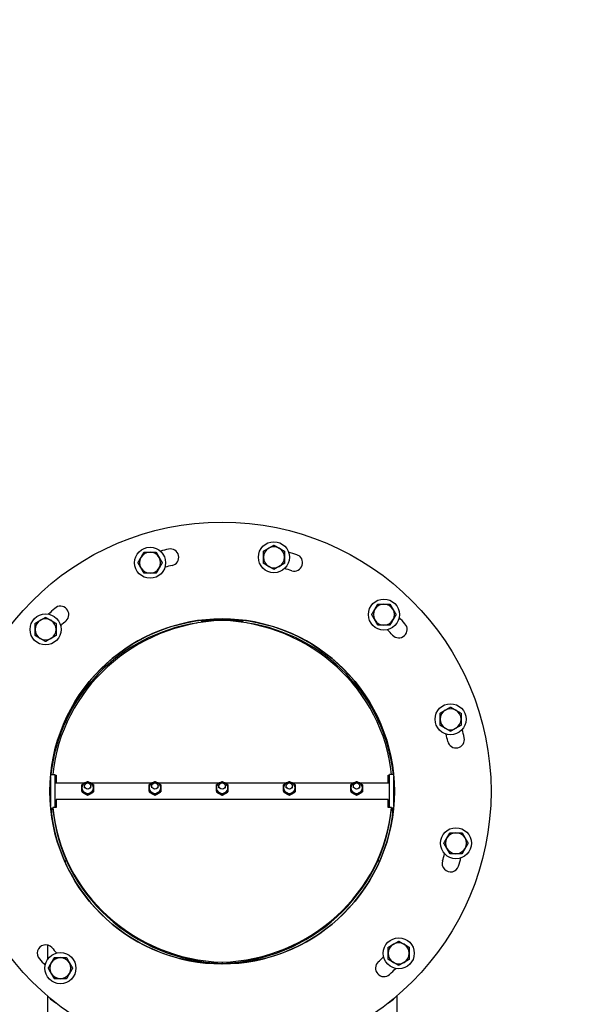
# Model space of a CAD drawing. Header units: inches. Extents: x 18 to 846, y -67 to 561.
# Tile 328 of 656: x 287 to 303, y 502 to 532. Entities that reach past the tile are written whole.
import ezdxf

# ---------------------------------------------------------------- set-up
doc = ezdxf.new("R2010")
doc.units = ezdxf.units.IN
doc.header["$LTSCALE"] = 24
doc.header["$MEASUREMENT"] = 0
doc.layers.add('Dimension (ANSI)', color=7, linetype='Continuous', lineweight=25)
doc.layers.add('Visible (ANSI)', color=7, linetype='Continuous', lineweight=30)
doc.styles.add('Note Text (ANSI)', font='tahoma.ttf')
doc.dimstyles.new('SB Fraction-16 (ANSI)', dxfattribs={"dimscale": 24, "dimtxt": 0.125, "dimasz": 0.098425, "dimexe": 0.125, "dimexo": 0.0625, "dimgap": 0.031496, "dimtad": 0, "dimtih": 1, "dimtoh": 1, "dimdec": 4, "dimrnd": 1e-08, "dimzin": 0, "dimdsep": 46, "dimlunit": 5, "dimtxsty": 'Note Text (ANSI)', "dimcen": 0.09, "dimdle": 0.393701, "dimclrd": 256, "dimclre": 256, "dimclrt": 256, "dimadec": 0, "dimazin": 3, "dimtfac": 0.96, "dimtofl": 0, "dimtmove": 0, "dimatfit": 3, "dimfxl": 1, "dimfrac": 2, "dimtolj": 1, "dimtzin": 12, "dimlwd": -1, "dimlwe": -1, "dimarcsym": 0})

# ---------------------------------------------------------------- blocks, each defined once
blk = doc.blocks.new('*D18')
at = {"layer": 'Defpoints', "color": 0, "transparency": 16777216}
for p in [(331.678, 544.007), (242.86, 406.007), (331.678, 406.007)]:
    blk.add_point(p, dxfattribs=at)
at = {"layer": 'Dimension (ANSI)', "transparency": 16777216}
for p, q in [((330.178, 544.007), (239.86, 544.007)), ((242.86, 541.645), (242.86, 486.331)), ((242.86, 408.369), (242.86, 481.682)), ((330.178, 406.007), (239.86, 406.007))]:
    blk.add_line(p, q, dxfattribs=at)
for points in [[(242.466, 541.645), (243.253, 541.645), (242.86, 544.007)], [(242.466, 408.369), (243.253, 408.369), (242.86, 406.007)]]:
    blk.add_solid(points, dxfattribs=at)
at = {"layer": 'Dimension (ANSI)', "transparency": 16777216, "insert": (239.783, 485.575), "char_height": 3, "attachment_point": 1, "style": 'Note Text (ANSI)'}
blk.add_mtext('\\A1;138', dxfattribs=at)

msp = doc.modelspace()

# ---------------------------------------------------------------- linework, layer by layer
at = {"layer": 'Visible (ANSI)'}
for p, q in [((287.59577, 509.18236), (287.60099, 509.18236)), ((287.60099, 509.24775), (287.60099, 508.36596)), ((287.60632, 509.30561), (287.72599, 509.30561)), ((287.72599, 509.30561), (287.72599, 508.32389)), ((287.72599, 509.28982), (287.76649, 509.28982)), ((287.76649, 509.25747), (287.72599, 509.25747)), ((287.76649, 509.28982), (287.76649, 509.05686)), ((297.64749, 509.05686), (297.64749, 509.28982)), ((297.64749, 509.28982), (297.68799, 509.28982)), ((297.68799, 509.25747), (297.64749, 509.25747)), ((297.68799, 508.32389), (297.68799, 509.30561)), ((297.80767, 509.30561), (297.68799, 509.30561)), ((297.81299, 508.36596), (297.81299, 509.24775)), ((297.81822, 509.18236), (297.81299, 509.18236)), ((287.72599, 509.05686), (288.62145, 509.05686)), ((288.61199, 508.91272), (288.61199, 508.96862)), ((288.79253, 509.05686), (290.62145, 509.05686)), ((288.80199, 508.91272), (288.80199, 508.96862)), ((290.61199, 508.91272), (290.61199, 508.96862)), ((290.79253, 509.05686), (292.62145, 509.05686)), ((290.80199, 508.91272), (290.80199, 508.96862)), ((292.61199, 508.91272), (292.61199, 508.96862)), ((292.79253, 509.05686), (294.62145, 509.05686)), ((292.80199, 508.91272), (292.80199, 508.96862)), ((294.61199, 508.91272), (294.61199, 508.96862)), ((294.79253, 509.05686), (296.62145, 509.05686)), ((294.80199, 508.91272), (294.80199, 508.96862)), ((296.61199, 508.91272), (296.61199, 508.96862)), ((296.79253, 509.05686), (297.68799, 509.05686)), ((296.80199, 508.91272), (296.80199, 508.96862)), ((287.72599, 508.55686), (287.76649, 508.55686)), ((297.64749, 508.56538), (287.76649, 508.56538)), ((287.76649, 508.56538), (287.76649, 508.32389)), ((288.53499, 508.81282), (288.53499, 508.79127)), ((288.70699, 508.7169), (288.70699, 508.69535)), ((288.87899, 508.81282), (288.87899, 508.79127)), ((290.53499, 508.81282), (290.53499, 508.79127)), ((290.70699, 508.7169), (290.70699, 508.69535)), ((290.87899, 508.81282), (290.87899, 508.79127)), ((292.53499, 508.81282), (292.53499, 508.79127)), ((292.70699, 508.7169), (292.70699, 508.69535)), ((292.87899, 508.81282), (292.87899, 508.79127)), ((294.53499, 508.81282), (294.53499, 508.79127)), ((294.70699, 508.7169), (294.70699, 508.69535)), ((294.87899, 508.81282), (294.87899, 508.79127)), ((296.53499, 508.81282), (296.53499, 508.79127)), ((296.70699, 508.7169), (296.70699, 508.69535)), ((296.87899, 508.81282), (296.87899, 508.79127)), ((297.64749, 508.32389), (297.64749, 508.56538)), ((297.64749, 508.55686), (297.68799, 508.55686)), ((287.59577, 508.43136), (287.60099, 508.43136)), ((287.60632, 508.30811), (287.6653, 508.30811)), ((287.6653, 508.32389), (287.6653, 508.29154)), ((287.76649, 508.32389), (287.6653, 508.32389)), ((297.74869, 508.32389), (297.64749, 508.32389)), ((297.74869, 508.29154), (297.74869, 508.32389)), ((297.80767, 508.30811), (297.74869, 508.30811)), ((297.81822, 508.43136), (297.81299, 508.43136)), ((287.50729, 504.23847), (287.50729, 503.80265)), ((292.70199, 503.68186), (292.70199, 503.6822)), ((292.70699, 503.72705), (292.70699, 503.6947)), ((292.71199, 503.6822), (292.71199, 503.68186)), ((287.50729, 502.72713), (287.50729, 498.95186)), ((297.90669, 502.72713), (297.90669, 498.95186))]:
    msp.add_line(p, q, dxfattribs=at)
for centre, radius in [((292.70699, 508.80686), 8), ((294.24752, 515.76332), 0.461), ((290.5629, 515.6016), 0.461), ((297.51936, 514.06106), 0.461), ((287.45278, 513.61923), 0.461), ((292.70699, 508.80686), 5.125), ((299.50173, 510.95095), 0.461), ((299.66346, 507.26632), 0.461), ((297.9612, 503.99448), 0.461), ((287.89462, 503.55265), 0.461)]:
    msp.add_circle(centre, radius, dxfattribs=at)
for centre, radius, start, end in [((290.5629, 515.6016), 0.3125, 90, 150), ((290.5629, 515.6016), 0.3125, 30, 90), ((292.70699, 508.80686), 7.375, 102.486826, 104.451374), ((291.16646, 515.76332), 0.25, 282.486826, 102.486826), ((294.24752, 515.76332), 0.3125, 120, 180), ((294.24752, 515.76332), 0.3125, 60, 120), ((294.24752, 515.76332), 0.3125, 0, 60), ((292.70699, 508.80686), 7.375, 72.486826, 74.451374), ((290.5629, 515.6016), 0.3125, 150, 210), ((290.5629, 515.6016), 0.3125, 330, 30), ((294.24752, 515.76332), 0.3125, 180, 240), ((294.24752, 515.76332), 0.3125, 300, 0), ((294.85108, 515.6016), 0.25, 252.486826, 72.486826), ((290.5629, 515.6016), 0.3125, 210, 270), ((290.5629, 515.6016), 0.3125, 270, 330), ((292.70699, 508.80686), 6.875, 102.486826, 104.341962), ((294.24752, 515.76332), 0.3125, 240, 300), ((292.70699, 508.80686), 6.875, 72.486826, 74.341962), ((292.70699, 508.80686), 7.375, 132.486826, 134.451374), ((287.89462, 514.06106), 0.25, 312.486826, 132.486826), ((297.51936, 514.06106), 0.3125, 150, 210), ((297.51936, 514.06106), 0.3125, 90, 150), ((297.51936, 514.06106), 0.3125, 30, 90), ((297.51936, 514.06106), 0.3125, 330, 30), ((287.45278, 513.61923), 0.3125, 120, 180), ((287.45278, 513.61923), 0.3125, 60, 120), ((287.45278, 513.61923), 0.3125, 0, 60), ((292.70699, 508.80686), 6.875, 132.486826, 134.341962), ((297.51936, 514.06106), 0.3125, 210, 270), ((297.51936, 514.06106), 0.3125, 270, 330), ((292.70699, 508.80686), 7.375, 42.486826, 44.451374), ((287.45278, 513.61923), 0.3125, 180, 240), ((287.45278, 513.61923), 0.3125, 300, 0), ((292.70699, 508.80686), 6.875, 42.486826, 44.341962), ((297.9612, 513.61923), 0.25, 222.486826, 42.486826), ((287.45278, 513.61923), 0.3125, 240, 300), ((299.50173, 510.95095), 0.3125, 120, 180), ((299.50173, 510.95095), 0.3125, 60, 120), ((299.50173, 510.95095), 0.3125, 0, 60), ((299.50173, 510.95095), 0.3125, 180, 240), ((299.50173, 510.95095), 0.3125, 300, 0), ((299.50173, 510.95095), 0.3125, 240, 300), ((292.70699, 508.80686), 7.375, 12.486826, 14.451374), ((292.70699, 508.80686), 6.875, 12.486826, 14.341962), ((299.66346, 510.34739), 0.25, 192.486826, 12.486826), ((299.66346, 507.26632), 0.3125, 150, 210), ((299.66346, 507.26632), 0.3125, 90, 150), ((299.66346, 507.26632), 0.3125, 30, 90), ((299.66346, 507.26632), 0.3125, 330, 30), ((299.66346, 507.26632), 0.3125, 210, 270), ((299.66346, 507.26632), 0.3125, 270, 330), ((292.70699, 508.80686), 6.875, 342.486826, 344.341962), ((292.70699, 508.80686), 7.375, 342.486826, 344.451374), ((299.50173, 506.66277), 0.25, 162.486826, 342.486826), ((287.45278, 503.99448), 0.25, 42.486826, 222.486826), ((292.70699, 508.80686), 6.875, 222.486826, 224.341962), ((297.9612, 503.99448), 0.3125, 120, 180), ((297.9612, 503.99448), 0.3125, 60, 120), ((297.9612, 503.99448), 0.3125, 0, 60), ((292.70699, 508.80686), 6.875, 312.486826, 314.341962), ((297.9612, 503.99448), 0.3125, 180, 240), ((297.9612, 503.99448), 0.3125, 300, 0), ((292.70699, 508.80686), 7.375, 222.486826, 224.451374), ((287.89462, 503.55265), 0.3125, 150, 210), ((287.89462, 503.55265), 0.3125, 90, 150), ((287.89462, 503.55265), 0.3125, 30, 90), ((287.89462, 503.55265), 0.3125, 330, 30), ((297.51936, 503.55265), 0.25, 132.486826, 312.486826), ((297.9612, 503.99448), 0.3125, 240, 300), ((287.89462, 503.55265), 0.3125, 210, 270), ((287.89462, 503.55265), 0.3125, 270, 330), ((292.70699, 508.80686), 7.375, 312.486826, 314.451374)]:
    msp.add_arc(centre, radius, start, end, dxfattribs=at)
for centre, major_axis, ratio, start_param, end_param in [((292.70699, 508.80686), (-5.125, 0), 0.99993305, 3.23907054, 6.18570742), ((292.90419, 508.80686), (-5.2627, 0), 0.96592583, 4.74986825, 6.18491324), ((292.5098, 508.80686), (5.2627, 0), 0.96592583, 0.09827207, 1.53331706), ((292.70699, 508.74904), (5.125, 0), 0.99770102, 1.71774926, 3.03252708), ((292.70699, 508.74904), (5.125, 0), 0.99770102, 0.10906558, 1.42384339), ((292.70699, 508.80686), (-5.125, 0), 0.99993305, 6.19705041, 6.20984638), ((292.70699, 508.74904), (5.125, 0), 0.99770102, 3.05545776, 3.05674561), ((292.70699, 508.80686), (5.125, 0), 0.99993305, 0.07333892, 0.08613489), ((292.70699, 508.74904), (5.125, 0), 0.99770102, 0.08484705, 0.08613489), ((288.70699, 508.91272), (-0.172, 0), 0.96592583, 5.23598776, 6.28318531), ((288.70699, 508.91272), (-0.172, 0), 0.96592583, 0, 1.04719755), ((288.70699, 508.91272), (-0.172, 0), 0.96592583, 4.1887902, 5.23598776), ((288.70699, 508.91272), (0.172, 0), 0.96592583, 0, 1.04719755), ((288.70699, 508.91272), (0.172, 0), 0.96592583, 5.23598776, 6.28318531), ((290.70699, 508.91272), (-0.172, 0), 0.96592583, 5.23598776, 6.28318531), ((290.70699, 508.91272), (-0.172, 0), 0.96592583, 0, 1.04719755), ((290.70699, 508.91272), (-0.172, 0), 0.96592583, 4.1887902, 5.23598776), ((290.70699, 508.91272), (0.172, 0), 0.96592583, 0, 1.04719755), ((290.70699, 508.91272), (0.172, 0), 0.96592583, 5.23598776, 6.28318531), ((292.70699, 508.91272), (-0.172, 0), 0.96592583, 5.23598776, 6.28318531), ((292.70699, 508.91272), (-0.172, 0), 0.96592583, 0, 1.04719755), ((292.70699, 508.91272), (-0.172, 0), 0.96592583, 4.1887902, 5.23598776), ((292.70699, 508.91272), (0.172, 0), 0.96592583, 0, 1.04719755), ((292.70699, 508.91272), (0.172, 0), 0.96592583, 5.23598776, 6.28318531), ((294.70699, 508.91272), (-0.172, 0), 0.96592583, 5.23598776, 6.28318531), ((294.70699, 508.91272), (-0.172, 0), 0.96592583, 0, 1.04719755), ((294.70699, 508.91272), (-0.172, 0), 0.96592583, 4.1887902, 5.23598776), ((294.70699, 508.91272), (0.172, 0), 0.96592583, 0, 1.04719755), ((294.70699, 508.91272), (0.172, 0), 0.96592583, 5.23598776, 6.28318531), ((296.70699, 508.91272), (-0.172, 0), 0.96592583, 5.23598776, 6.28318531), ((296.70699, 508.91272), (-0.172, 0), 0.96592583, 0, 1.04719755), ((296.70699, 508.91272), (-0.172, 0), 0.96592583, 4.1887902, 5.23598776), ((296.70699, 508.91272), (0.172, 0), 0.96592583, 0, 1.04719755), ((296.70699, 508.91272), (0.172, 0), 0.96592583, 5.23598776, 6.28318531), ((288.70699, 508.91272), (0.172, 0), 0.96592583, 4.1887902, 5.23598776), ((290.70699, 508.91272), (0.172, 0), 0.96592583, 4.1887902, 5.23598776), ((292.70699, 508.91272), (0.172, 0), 0.96592583, 4.1887902, 5.23598776), ((294.70699, 508.91272), (0.172, 0), 0.96592583, 4.1887902, 5.23598776), ((296.70699, 508.91272), (0.172, 0), 0.96592583, 4.1887902, 5.23598776), ((292.70699, 508.80686), (-5.125, 0), 0.99993305, 0.07333892, 0.08613489), ((292.70699, 508.80686), (-5.125, 0), 0.99993305, 0.09747789, 1.56982072), ((292.70699, 507.61983), (-5.125, 0), 0.84446965, 6.12347391, 6.15727519), ((292.70699, 507.61983), (5.125, 0), 0.84446965, 2.98188126, 3.01568253), ((292.90419, 508.80686), (-5.2627, 0), 0.96592583, 0.09515186, 1.53331706), ((292.90419, 508.7745), (-5.2627, 0), 0.96592583, 0.09515186, 1.53331706), ((292.5098, 508.80686), (5.2627, 0), 0.96592583, 4.74986825, 6.18803345), ((292.5098, 508.7745), (5.2627, 0), 0.96592583, 4.74986825, 6.18803345), ((292.70699, 508.80686), (5.125, 0), 0.99993305, 4.71336459, 6.18570742), ((292.70699, 507.61983), (-5.125, 0), 0.84446965, 3.26750278, 3.30130405), ((292.70699, 507.61983), (5.125, 0), 0.84446965, 0.12591012, 0.1597114), ((292.70699, 508.80686), (5.125, 0), 0.99993305, 6.19705041, 6.20984638), ((292.70699, 505.53932), (-5.125, 0), 0.56153806, 5.84319943, 5.86258091), ((292.70699, 505.53932), (5.125, 0), 0.56153806, 2.70160678, 2.72098825), ((292.70699, 505.53932), (-5.125, 0), 0.56153806, 3.56219705, 3.58157853), ((292.70699, 505.53932), (5.125, 0), 0.56153806, 0.4206044, 0.43998588), ((292.70699, 502.83017), (5.125, 0), 0.19311493, 1.74868991, 1.7834114), ((292.70699, 502.82903), (-5.125, 0), 0.19289574, 4.88843461, 4.9232623), ((292.70699, 502.82903), (-5.125, 0), 0.19289574, 4.50151566, 4.53634335), ((292.70699, 502.83017), (5.125, 0), 0.19311493, 1.35818126, 1.39290274), ((292.70699, 502.82903), (5.1997, 0), 0.19289574, 3.29603561, 3.45345942), ((292.70699, 502.83017), (-5.1997, 0), 0.19311493, 0.15749992, 0.30919519), ((292.70699, 502.82903), (5.1997, 0), 0.19289574, 5.97131854, 6.12874235), ((292.70699, 502.83017), (-5.1997, 0), 0.19311493, 2.83239747, 2.98409273)]:
    msp.add_ellipse(centre, major_axis=major_axis, ratio=ratio, start_param=start_param, end_param=end_param, dxfattribs=at)
for centre in [(288.70699, 508.96862), (290.70699, 508.96862), (292.70699, 508.96862), (294.70699, 508.96862), (296.70699, 508.96862)]:
    msp.add_ellipse(centre, major_axis=(0.095, 0), ratio=0.96592583, dxfattribs=at)
for points in [[(290.29227, 515.75785), (290.33413, 515.83036), (290.38248, 515.9141)], [(290.38248, 515.9141), (290.47917, 515.9141), (290.5629, 515.9141)], [(290.5629, 515.9141), (290.64663, 515.9141), (290.74332, 515.9141)], [(290.74332, 515.9141), (290.79167, 515.83036), (290.83353, 515.75785)], [(293.93502, 515.94374), (294.01876, 515.99209), (294.09127, 516.03395)], [(293.93502, 515.76332), (293.93502, 515.84705), (293.93502, 515.94374)], [(294.09127, 516.03395), (294.16379, 516.07582), (294.24752, 516.12416)], [(294.24752, 516.12416), (294.33126, 516.07582), (294.40377, 516.03395)], [(294.40377, 516.03395), (294.47629, 515.99209), (294.56002, 515.94374)], [(294.56002, 515.94374), (294.56002, 515.84705), (294.56002, 515.76332)], [(290.20206, 515.6016), (290.2504, 515.68533), (290.29227, 515.75785)], [(290.29227, 515.44535), (290.2504, 515.51786), (290.20206, 515.6016)], [(290.83353, 515.75785), (290.8754, 515.68533), (290.92374, 515.6016)], [(290.92374, 515.6016), (290.8754, 515.51786), (290.83353, 515.44535)], [(293.93502, 515.5829), (293.93502, 515.67959), (293.93502, 515.76332)], [(294.09127, 515.49269), (294.01876, 515.53455), (293.93502, 515.5829)], [(294.56002, 515.5829), (294.47629, 515.53455), (294.40377, 515.49269)], [(294.56002, 515.76332), (294.56002, 515.67959), (294.56002, 515.5829)], [(290.38248, 515.2891), (290.33413, 515.37283), (290.29227, 515.44535)], [(290.5629, 515.2891), (290.47917, 515.2891), (290.38248, 515.2891)], [(290.74332, 515.2891), (290.64663, 515.2891), (290.5629, 515.2891)], [(290.83353, 515.44535), (290.79167, 515.37283), (290.74332, 515.2891)], [(294.24752, 515.40248), (294.16379, 515.45082), (294.09127, 515.49269)], [(294.40377, 515.49269), (294.33126, 515.45082), (294.24752, 515.40248)], [(297.15852, 514.06106), (297.20686, 514.1448), (297.24873, 514.21731)], [(297.24873, 514.21731), (297.2906, 514.28983), (297.33894, 514.37356)], [(297.33894, 514.37356), (297.43563, 514.37356), (297.51936, 514.37356)], [(297.51936, 514.37356), (297.6031, 514.37356), (297.69979, 514.37356)], [(297.69979, 514.37356), (297.74813, 514.28983), (297.79, 514.21731)], [(297.79, 514.21731), (297.83186, 514.1448), (297.88021, 514.06106)], [(287.14028, 513.79965), (287.22402, 513.84799), (287.29653, 513.88986)], [(287.29653, 513.88986), (287.36905, 513.93173), (287.45278, 513.98007)], [(287.45278, 513.98007), (287.53652, 513.93173), (287.60903, 513.88986)], [(287.60903, 513.88986), (287.68155, 513.84799), (287.76528, 513.79965)], [(297.24873, 513.90481), (297.20686, 513.97733), (297.15852, 514.06106)], [(297.33894, 513.74856), (297.2906, 513.8323), (297.24873, 513.90481)], [(297.79, 513.90481), (297.74813, 513.8323), (297.69979, 513.74856)], [(297.88021, 514.06106), (297.83186, 513.97733), (297.79, 513.90481)], [(287.14028, 513.61923), (287.14028, 513.70296), (287.14028, 513.79965)], [(287.14028, 513.43881), (287.14028, 513.53549), (287.14028, 513.61923)], [(287.76528, 513.79965), (287.76528, 513.70296), (287.76528, 513.61923)], [(287.76528, 513.61923), (287.76528, 513.53549), (287.76528, 513.43881)], [(297.51936, 513.74856), (297.43563, 513.74856), (297.33894, 513.74856)], [(297.69979, 513.74856), (297.6031, 513.74856), (297.51936, 513.74856)], [(287.29653, 513.3486), (287.22402, 513.39046), (287.14028, 513.43881)], [(287.45278, 513.25839), (287.36905, 513.30673), (287.29653, 513.3486)], [(287.60903, 513.3486), (287.53652, 513.30673), (287.45278, 513.25839)], [(287.76528, 513.43881), (287.68155, 513.39046), (287.60903, 513.3486)], [(299.18923, 511.13137), (299.27297, 511.17971), (299.34548, 511.22158)], [(299.34548, 511.22158), (299.418, 511.26345), (299.50173, 511.31179)], [(299.50173, 511.31179), (299.58547, 511.26345), (299.65798, 511.22158)], [(299.65798, 511.22158), (299.7305, 511.17971), (299.81423, 511.13137)], [(299.18923, 510.95095), (299.18923, 511.03468), (299.18923, 511.13137)], [(299.18923, 510.77053), (299.18923, 510.86721), (299.18923, 510.95095)], [(299.81423, 511.13137), (299.81423, 511.03468), (299.81423, 510.95095)], [(299.81423, 510.95095), (299.81423, 510.86721), (299.81423, 510.77053)], [(299.34548, 510.68032), (299.27297, 510.72218), (299.18923, 510.77053)], [(299.50173, 510.5901), (299.418, 510.63845), (299.34548, 510.68032)], [(299.65798, 510.68032), (299.58547, 510.63845), (299.50173, 510.5901)], [(299.81423, 510.77053), (299.7305, 510.72218), (299.65798, 510.68032)], [(288.53499, 509.00466), (288.58108, 509.03434), (288.62099, 509.0566)], [(288.53499, 508.91272), (288.53499, 508.95724), (288.53499, 509.00466)], [(288.53499, 508.81282), (288.53499, 508.8682), (288.53499, 508.91272)], [(288.62099, 509.0566), (288.6609, 509.07886), (288.70699, 509.10058)], [(288.70699, 509.10058), (288.75308, 509.07886), (288.79299, 509.0566)], [(288.79299, 509.0566), (288.8329, 509.03434), (288.87899, 509.00466)], [(288.87899, 509.00466), (288.87899, 508.95724), (288.87899, 508.91272)], [(288.87899, 508.91272), (288.87899, 508.8682), (288.87899, 508.81282)], [(290.53499, 509.00466), (290.58108, 509.03434), (290.62099, 509.0566)], [(290.53499, 508.91272), (290.53499, 508.95724), (290.53499, 509.00466)], [(290.53499, 508.81282), (290.53499, 508.8682), (290.53499, 508.91272)], [(290.62099, 509.0566), (290.6609, 509.07886), (290.70699, 509.10058)], [(290.70699, 509.10058), (290.75308, 509.07886), (290.79299, 509.0566)], [(290.79299, 509.0566), (290.8329, 509.03434), (290.87899, 509.00466)], [(290.87899, 509.00466), (290.87899, 508.95724), (290.87899, 508.91272)], [(290.87899, 508.91272), (290.87899, 508.8682), (290.87899, 508.81282)], [(292.53499, 509.00466), (292.58108, 509.03434), (292.62099, 509.0566)], [(292.53499, 508.91272), (292.53499, 508.95724), (292.53499, 509.00466)], [(292.53499, 508.81282), (292.53499, 508.8682), (292.53499, 508.91272)], [(292.62099, 509.0566), (292.6609, 509.07886), (292.70699, 509.10058)], [(292.70699, 509.10058), (292.75308, 509.07886), (292.79299, 509.0566)], [(292.79299, 509.0566), (292.8329, 509.03434), (292.87899, 509.00466)], [(292.87899, 509.00466), (292.87899, 508.95724), (292.87899, 508.91272)], [(292.87899, 508.91272), (292.87899, 508.8682), (292.87899, 508.81282)], [(294.53499, 509.00466), (294.58108, 509.03434), (294.62099, 509.0566)], [(294.53499, 508.91272), (294.53499, 508.95724), (294.53499, 509.00466)], [(294.53499, 508.81282), (294.53499, 508.8682), (294.53499, 508.91272)], [(294.62099, 509.0566), (294.6609, 509.07886), (294.70699, 509.10058)], [(294.70699, 509.10058), (294.75308, 509.07886), (294.79299, 509.0566)], [(294.79299, 509.0566), (294.8329, 509.03434), (294.87899, 509.00466)], [(294.87899, 509.00466), (294.87899, 508.95724), (294.87899, 508.91272)], [(294.87899, 508.91272), (294.87899, 508.8682), (294.87899, 508.81282)], [(296.53499, 509.00466), (296.58108, 509.03434), (296.62099, 509.0566)], [(296.53499, 508.91272), (296.53499, 508.95724), (296.53499, 509.00466)], [(296.53499, 508.81282), (296.53499, 508.8682), (296.53499, 508.91272)], [(296.62099, 509.0566), (296.6609, 509.07886), (296.70699, 509.10058)], [(296.70699, 509.10058), (296.75308, 509.07886), (296.79299, 509.0566)], [(296.79299, 509.0566), (296.8329, 509.03434), (296.87899, 509.00466)], [(296.87899, 509.00466), (296.87899, 508.95724), (296.87899, 508.91272)], [(296.87899, 508.91272), (296.87899, 508.8682), (296.87899, 508.81282)], [(288.62099, 508.76884), (288.58108, 508.7911), (288.53499, 508.81282)], [(288.53499, 508.79127), (288.58108, 508.76159), (288.62099, 508.73933)], [(288.70699, 508.7169), (288.6609, 508.74658), (288.62099, 508.76884)], [(288.62099, 508.73933), (288.6609, 508.71707), (288.70699, 508.69535)], [(288.79299, 508.76884), (288.75308, 508.74658), (288.70699, 508.7169)], [(288.70699, 508.69535), (288.75308, 508.71707), (288.79299, 508.73933)], [(288.87899, 508.81282), (288.8329, 508.7911), (288.79299, 508.76884)], [(288.79299, 508.73933), (288.8329, 508.76159), (288.87899, 508.79127)], [(290.62099, 508.76884), (290.58108, 508.7911), (290.53499, 508.81282)], [(290.53499, 508.79127), (290.58108, 508.76159), (290.62099, 508.73933)], [(290.70699, 508.7169), (290.6609, 508.74658), (290.62099, 508.76884)], [(290.62099, 508.73933), (290.6609, 508.71707), (290.70699, 508.69535)], [(290.79299, 508.76884), (290.75308, 508.74658), (290.70699, 508.7169)], [(290.70699, 508.69535), (290.75308, 508.71707), (290.79299, 508.73933)], [(290.87899, 508.81282), (290.8329, 508.7911), (290.79299, 508.76884)], [(290.79299, 508.73933), (290.8329, 508.76159), (290.87899, 508.79127)], [(292.62099, 508.76884), (292.58108, 508.7911), (292.53499, 508.81282)], [(292.53499, 508.79127), (292.58108, 508.76159), (292.62099, 508.73933)], [(292.70699, 508.7169), (292.6609, 508.74658), (292.62099, 508.76884)], [(292.62099, 508.73933), (292.6609, 508.71707), (292.70699, 508.69535)], [(292.79299, 508.76884), (292.75308, 508.74658), (292.70699, 508.7169)], [(292.70699, 508.69535), (292.75308, 508.71707), (292.79299, 508.73933)], [(292.87899, 508.81282), (292.8329, 508.7911), (292.79299, 508.76884)], [(292.79299, 508.73933), (292.8329, 508.76159), (292.87899, 508.79127)], [(294.62099, 508.76884), (294.58108, 508.7911), (294.53499, 508.81282)], [(294.53499, 508.79127), (294.58108, 508.76159), (294.62099, 508.73933)], [(294.70699, 508.7169), (294.6609, 508.74658), (294.62099, 508.76884)], [(294.62099, 508.73933), (294.6609, 508.71707), (294.70699, 508.69535)], [(294.79299, 508.76884), (294.75308, 508.74658), (294.70699, 508.7169)], [(294.70699, 508.69535), (294.75308, 508.71707), (294.79299, 508.73933)], [(294.87899, 508.81282), (294.8329, 508.7911), (294.79299, 508.76884)], [(294.79299, 508.73933), (294.8329, 508.76159), (294.87899, 508.79127)], [(296.62099, 508.76884), (296.58108, 508.7911), (296.53499, 508.81282)], [(296.53499, 508.79127), (296.58108, 508.76159), (296.62099, 508.73933)], [(296.70699, 508.7169), (296.6609, 508.74658), (296.62099, 508.76884)], [(296.62099, 508.73933), (296.6609, 508.71707), (296.70699, 508.69535)], [(296.79299, 508.76884), (296.75308, 508.74658), (296.70699, 508.7169)], [(296.70699, 508.69535), (296.75308, 508.71707), (296.79299, 508.73933)], [(296.87899, 508.81282), (296.8329, 508.7911), (296.79299, 508.76884)], [(296.79299, 508.73933), (296.8329, 508.76159), (296.87899, 508.79127)], [(299.30261, 507.26632), (299.35096, 507.35006), (299.39282, 507.42257)], [(299.39282, 507.42257), (299.43469, 507.49509), (299.48303, 507.57882)], [(299.48303, 507.57882), (299.57972, 507.57882), (299.66346, 507.57882)], [(299.66346, 507.57882), (299.74719, 507.57882), (299.84388, 507.57882)], [(299.84388, 507.57882), (299.89222, 507.49509), (299.93409, 507.42257)], [(299.93409, 507.42257), (299.97596, 507.35006), (300.0243, 507.26632)], [(299.39282, 507.11007), (299.35096, 507.18259), (299.30261, 507.26632)], [(299.48303, 506.95382), (299.43469, 507.03756), (299.39282, 507.11007)], [(299.93409, 507.11007), (299.89222, 507.03756), (299.84388, 506.95382)], [(300.0243, 507.26632), (299.97596, 507.18259), (299.93409, 507.11007)], [(299.66346, 506.95382), (299.57972, 506.95382), (299.48303, 506.95382)], [(299.84388, 506.95382), (299.74719, 506.95382), (299.66346, 506.95382)], [(297.6487, 504.17491), (297.73243, 504.22325), (297.80495, 504.26512)], [(297.6487, 503.99448), (297.6487, 504.07822), (297.6487, 504.17491)], [(297.80495, 504.26512), (297.87747, 504.30698), (297.9612, 504.35533)], [(297.9612, 504.35533), (298.04493, 504.30698), (298.11745, 504.26512)], [(298.11745, 504.26512), (298.18997, 504.22325), (298.2737, 504.17491)], [(298.2737, 504.17491), (298.2737, 504.07822), (298.2737, 503.99448)], [(297.6487, 503.81406), (297.6487, 503.91075), (297.6487, 503.99448)], [(298.2737, 503.99448), (298.2737, 503.91075), (298.2737, 503.81406)], [(287.53378, 503.55265), (287.58212, 503.63638), (287.62399, 503.7089)], [(287.62399, 503.7089), (287.66585, 503.78141), (287.7142, 503.86515)], [(287.7142, 503.86515), (287.81089, 503.86515), (287.89462, 503.86515)], [(287.89462, 503.86515), (287.97835, 503.86515), (288.07504, 503.86515)], [(288.07504, 503.86515), (288.12339, 503.78141), (288.16525, 503.7089)], [(288.16525, 503.7089), (288.20712, 503.63638), (288.25546, 503.55265)], [(297.80495, 503.72385), (297.73243, 503.76572), (297.6487, 503.81406)], [(297.9612, 503.63364), (297.87747, 503.68198), (297.80495, 503.72385)], [(298.11745, 503.72385), (298.04493, 503.68198), (297.9612, 503.63364)], [(298.2737, 503.81406), (298.18997, 503.76572), (298.11745, 503.72385)], [(287.62399, 503.3964), (287.58212, 503.46891), (287.53378, 503.55265)], [(287.7142, 503.24015), (287.66585, 503.32388), (287.62399, 503.3964)], [(288.16525, 503.3964), (288.12339, 503.32388), (288.07504, 503.24015)], [(288.25546, 503.55265), (288.20712, 503.46891), (288.16525, 503.3964)], [(287.89462, 503.24015), (287.81089, 503.24015), (287.7142, 503.24015)], [(288.07504, 503.24015), (287.97835, 503.24015), (287.89462, 503.24015)]]:
    msp.add_rational_spline(points, [1, 1.0379548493, 1], degree=2, dxfattribs=at)
msp.add_open_spline([(293.33199, 513.87035), (293.33199, 513.8699), (293.32823, 513.8699), (293.31241, 513.87087), (293.30035, 513.87185), (293.26845, 513.87457), (293.2486, 513.87632), (293.20273, 513.8802), (293.17671, 513.88232), (293.12126, 513.88648), (293.08993, 513.88866), (293.02169, 513.89279), (292.98478, 513.89472), (292.90779, 513.89795), (292.86764, 513.89924), (292.78688, 513.90096), (292.74627, 513.90138), (292.66771, 513.90138), (292.62711, 513.90096), (292.54634, 513.89924), (292.50619, 513.89795), (292.4292, 513.89472), (292.3923, 513.89279), (292.32406, 513.88866), (292.29273, 513.88648), (292.23727, 513.88232), (292.21126, 513.8802), (292.16538, 513.87632), (292.14553, 513.87457), (292.11364, 513.87185), (292.10158, 513.87087), (292.08575, 513.8699), (292.08199, 513.8699), (292.08199, 513.87081), (292.08576, 513.87175), (292.1016, 513.87459), (292.11367, 513.8765), (292.14558, 513.881), (292.16543, 513.88361), (292.21131, 513.88906), (292.23733, 513.89191), (292.29277, 513.89735), (292.32408, 513.90013), (292.39229, 513.90532), (292.42919, 513.90772), (292.50617, 513.91168), (292.54632, 513.91326), (292.62708, 513.91533), (292.6677, 513.91584), (292.74628, 513.91584), (292.7869, 513.91533), (292.86767, 513.91326), (292.90782, 513.91168), (292.9848, 513.90772), (293.02169, 513.90532), (293.0899, 513.90013), (293.12122, 513.89735), (293.17665, 513.89191), (293.20267, 513.88906), (293.24855, 513.88361), (293.26841, 513.881), (293.30031, 513.8765), (293.31239, 513.87459), (293.32823, 513.87175), (293.33199, 513.87081), (293.33199, 513.87035)], degree=3, knots=[-9.57840455, -9.57840455, -9.57840455, -9.57840455, -9.27923184, -9.27923184, -8.98005912, -8.98005912, -8.68088641, -8.68088641, -8.3817137, -8.3817137, -8.08241686, -8.08241686, -7.78312002, -7.78312002, -7.48382319, -7.48382319, -7.18452635, -7.18452635, -6.88522951, -6.88522951, -6.58593268, -6.58593268, -6.28663584, -6.28663584, -5.987339, -5.987339, -5.68816629, -5.68816629, -5.38899358, -5.38899358, -5.08982086, -5.08982086, -4.79064815, -4.79064815, -4.49120693, -4.49120693, -4.19176572, -4.19176572, -3.8923245, -3.8923245, -3.59288328, -3.59288328, -3.29349348, -3.29349348, -2.99410368, -2.99410368, -2.69471388, -2.69471388, -2.39532407, -2.39532407, -2.09593427, -2.09593427, -1.79654447, -1.79654447, -1.49715467, -1.49715467, -1.19776487, -1.19776487, -0.89832365, -0.89832365, -0.59888243, -0.59888243, -0.29944122, -0.29944122, 0, 0, 0, 0], dxfattribs=at)

# ---------------------------------------------------------------- dimensions: what is measured, and where the dimension line sits
at = {"layer": 'Dimension (ANSI)'}
dim = msp.add_linear_dim(base=(242.85953, 406.00673), p1=(331.67843, 544.00673), p2=(331.67843, 406.00673), angle=90, dimstyle='SB Fraction-16 (ANSI)', override={"dimgap": 0.031496, "dimdec": 4, "dimtol": 0, "dimlim": 0, "dimtp": 0, "dimtm": 0, "dimtdec": 2, "dimatfit": 1}, dxfattribs=at)
dim.commit()
dim.dimension.update_dxf_attribs({"geometry": '*D18', "text_midpoint": (242.85953, 484.00673), "dimtype": 160})

doc.saveas('drawing.dxf')
